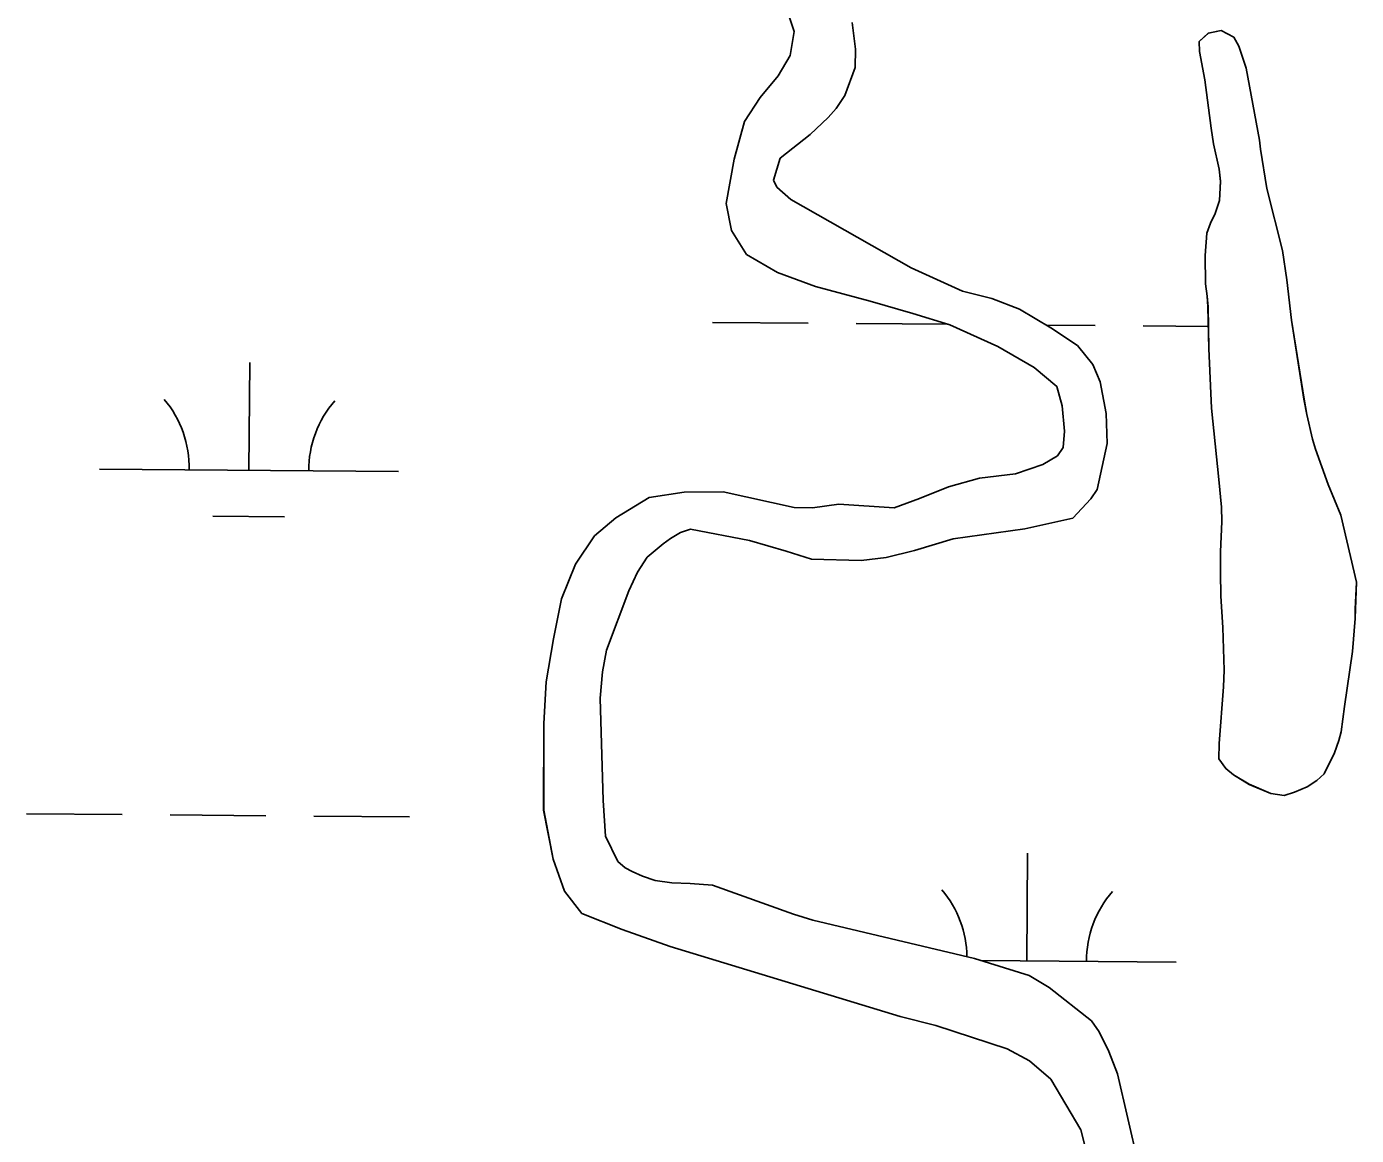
# Model space of a CAD drawing. Extents: x 3271442 to 3309282, y 752266 to 777610.
# Drawn here: x 3300769.7 to 3301214.4, y 772944 to 773314.7 of the extents above; entities that cross this region are included whole.
import ezdxf

# ---------------------------------------------------------------- set-up
doc = ezdxf.new("R2010")
doc.units = 0
for name, color, linetype in [('V-SITE-VEGE', 7, 'Continuous'), ('V-TOPO-SHOR', 7, 'Continuous'), ('V-WETL-SWMP', 7, 'Continuous')]:
    doc.layers.add(name, color=color, linetype=linetype)

msp = doc.modelspace()

# ---------------------------------------------------------------- linework, layer by layer
at = {"layer": 'V-SITE-VEGE'}
for p, q in [((3301026.38, 773313.07), (3301016.07, 773343.39)), ((3301025.02, 773305.03), (3301026.38, 773313.07)), ((3301045.83, 773316.01), (3301046.93, 773307.15)), ((3301161.79, 773309.64), (3301164.87, 773312.52)), ((3301164.87, 773312.52), (3301169.21, 773313.33)), ((3301169.21, 773313.33), (3301173.38, 773311.09)), ((3301046.93, 773307.15), (3301046.73, 773301.03)), ((3301161.91, 773306.34), (3301161.79, 773309.64)), ((3301173.38, 773311.09), (3301175.07, 773308.1)), ((3301175.07, 773308.1), (3301177.56, 773300.78)), ((3301021.01, 773298.21), (3301025.02, 773305.03)), ((3301163.68, 773296.88), (3301161.91, 773306.34)), ((3301046.73, 773301.03), (3301043.33, 773291.62)), ((3301177.56, 773300.78), (3301181.94, 773276.73)), ((3301015.05, 773291), (3301021.01, 773298.21)), ((3301165.81, 773280.69), (3301163.68, 773296.88)), ((3301009.77, 773282.99), (3301015.05, 773291)), ((3301043.33, 773291.62), (3301040.42, 773287.27)), ((3301040.42, 773287.27), (3301037.73, 773284.26)), ((3301006.28, 773270.31), (3301009.77, 773282.99)), ((3301037.73, 773284.26), (3301031.68, 773278.61)), ((3301166.64, 773275.43), (3301165.81, 773280.69)), ((3301031.68, 773278.61), (3301021.72, 773270.71)), ((3301181.94, 773276.73), (3301182.3, 773273.7)), ((3301168.51, 773267.03), (3301166.64, 773275.43)), ((3301182.3, 773273.7), (3301184.46, 773260.55)), ((3301003.68, 773255.55), (3301006.28, 773270.31)), ((3301021.72, 773270.71), (3301019.44, 773263.33)), ((3301019.44, 773263.33), (3301020.58, 773260.97)), ((3301168.91, 773262.94), (3301168.51, 773267.03)), ((3301168.6, 773256.58), (3301168.91, 773262.94)), ((3301020.58, 773260.97), (3301025.24, 773256.88)), ((3301184.46, 773260.55), (3301189.65, 773239.84)), ((3301005.45, 773246.47), (3301003.68, 773255.55)), ((3301025.24, 773256.88), (3301065.45, 773234.05)), ((3301167.16, 773252.17), (3301168.6, 773256.58)), ((3301165.55, 773248.94), (3301167.16, 773252.17)), ((3301010.45, 773238.48), (3301005.45, 773246.47)), ((3301163.79, 773238.18), (3301164.34, 773245.6)), ((3301164.34, 773245.6), (3301165.55, 773248.94)), ((3301020.76, 773232.46), (3301010.45, 773238.48)), ((3301163.98, 773228.66), (3301163.79, 773238.18)), ((3301189.65, 773239.84), (3301191.17, 773229.97)), ((3301033.48, 773227.83), (3301020.76, 773232.46)), ((3301065.45, 773234.05), (3301082.71, 773226.27)), ((3301051.75, 773222.9), (3301033.48, 773227.83)), ((3301164.51, 773224.58), (3301163.98, 773228.66)), ((3301191.17, 773229.97), (3301192.68, 773216.54)), ((3301066.08, 773218.81), (3301051.75, 773222.9)), ((3301082.71, 773226.27), (3301092.49, 773223.8)), ((3301092.49, 773223.8), (3301101.77, 773220.26)), ((3301164.76, 773221.02), (3301164.51, 773224.58)), ((3301078.44, 773214.98), (3301066.08, 773218.81)), ((3301101.77, 773220.26), (3301112.21, 773213.97)), ((3301165.1, 773207.02), (3301164.76, 773221.02)), ((3301094.51, 773207.69), (3301078.44, 773214.98)), ((3301112.21, 773213.97), (3301121.18, 773208.03)), ((3301192.68, 773216.54), (3301196.87, 773190.1)), ((3301106.65, 773200.76), (3301094.51, 773207.69)), ((3301121.18, 773208.03), (3301126.3, 773201.69)), ((3301165.9, 773187.08), (3301165.1, 773207.02)), ((3301114.21, 773194.33), (3301106.65, 773200.76)), ((3301126.3, 773201.69), (3301128.75, 773195.93)), ((3301116.05, 773187.86), (3301114.21, 773194.33)), ((3301128.75, 773195.93), (3301130.7, 773185.37)), ((3301116.83, 773179.41), (3301116.05, 773187.86)), ((3301168.42, 773163.23), (3301165.9, 773187.08)), ((3301196.87, 773190.1), (3301197.84, 773184.97)), ((3301130.7, 773185.37), (3301131.04, 773175.29)), ((3301197.84, 773184.97), (3301199.7, 773176.71)), ((3301116.35, 773174.01), (3301116.83, 773179.41)), ((3301114.49, 773171.17), (3301116.35, 773174.01)), ((3301131.04, 773175.29), (3301127.7, 773159.9)), ((3301199.7, 773176.71), (3301200.73, 773173.44)), ((3301109.54, 773168.23), (3301114.49, 773171.17)), ((3301200.73, 773173.44), (3301204.97, 773161.55)), ((3301088.31, 773163.77), (3301100.34, 773165.15)), ((3301100.34, 773165.15), (3301109.54, 773168.23)), ((3301068.32, 773156.9), (3301077.97, 773160.81)), ((3301077.97, 773160.81), (3301088.31, 773163.77)), ((3301169.26, 773154), (3301168.42, 773163.23)), ((3301204.97, 773161.55), (3301209.14, 773151.37)), ((3300966.75, 773150.4), (3300977.93, 773157.3)), ((3300977.93, 773157.3), (3300989.62, 773158.99)), ((3300989.62, 773158.99), (3301002.67, 773159.11)), ((3301002.67, 773159.11), (3301026.34, 773153.86)), ((3301059.77, 773153.84), (3301068.32, 773156.9)), ((3301125.55, 773156.77), (3301119.52, 773150.33)), ((3301127.7, 773159.9), (3301125.55, 773156.77)), ((3301026.34, 773153.86), (3301032.54, 773153.75)), ((3301032.54, 773153.75), (3301041.3, 773155.02)), ((3301041.3, 773155.02), (3301059.77, 773153.84)), ((3301169.42, 773149.25), (3301169.26, 773154)), ((3300959.61, 773144.45), (3300966.75, 773150.4)), ((3301119.52, 773150.33), (3301103.57, 773146.74)), ((3301168.96, 773139.05), (3301169.42, 773149.25)), ((3301209.14, 773151.37), (3301214.39, 773128.94)), ((3300953.24, 773134.94), (3300959.61, 773144.45)), ((3300985.07, 773143.57), (3300982.61, 773141.76)), ((3300988.32, 773145.54), (3300985.07, 773143.57)), ((3300991.74, 773146.71), (3300988.32, 773145.54)), ((3301011.39, 773142.86), (3300991.74, 773146.71)), ((3301023.73, 773139.28), (3301011.39, 773142.86)), ((3301079.51, 773143.41), (3301066.62, 773139.53)), ((3301103.57, 773146.74), (3301079.51, 773143.41)), ((3300982.61, 773141.76), (3300977.18, 773137.33)), ((3301032.19, 773136.64), (3301023.73, 773139.28)), ((3301066.62, 773139.53), (3301057.14, 773137.22)), ((3301168.93, 773132.18), (3301168.96, 773139.05)), ((3300948.57, 773123.37), (3300953.24, 773134.94)), ((3300977.18, 773137.33), (3300974.02, 773132.31)), ((3301048.8, 773136.14), (3301032.19, 773136.64)), ((3301057.14, 773137.22), (3301048.8, 773136.14)), ((3300974.02, 773132.31), (3300971.04, 773126.1)), ((3301169.06, 773124.25), (3301168.93, 773132.18)), ((3300971.04, 773126.1), (3300963.61, 773106.19)), ((3301214.39, 773128.94), (3301214.03, 773119.94)), ((3300945.91, 773110.06), (3300948.57, 773123.37)), ((3301169.68, 773113.82), (3301169.06, 773124.25)), ((3301214.01, 773116.76), (3301213.05, 773105.75)), ((3301214.03, 773119.94), (3301214.01, 773116.76)), ((3301170.16, 773099.56), (3301169.68, 773113.82)), ((3300943.46, 773095.63), (3300945.91, 773110.06)), ((3300963.61, 773106.19), (3300962.26, 773098.97)), ((3301213.05, 773105.75), (3301210.36, 773087.42)), ((3300962.26, 773098.97), (3300961.49, 773090.18)), ((3301169.95, 773094), (3301170.16, 773099.56)), ((3300942.62, 773081.73), (3300943.46, 773095.63)), ((3301168.46, 773075.04), (3301169.95, 773094)), ((3300961.49, 773090.18), (3300962.5, 773055.95)), ((3301210.36, 773087.42), (3301209.32, 773078.92)), ((3300942.62, 773052.7), (3300942.62, 773081.73)), ((3301208.5, 773075.98), (3301207.05, 773071.84)), ((3301209.32, 773078.92), (3301208.5, 773075.98)), ((3301168.37, 773069.88), (3301168.46, 773075.04)), ((3301207.05, 773071.84), (3301203.58, 773064.84)), ((3301170.73, 773066.65), (3301168.37, 773069.88)), ((3301173.31, 773064.49), (3301170.73, 773066.65)), ((3301178.58, 773061.36), (3301173.31, 773064.49)), ((3301201.15, 773062.65), (3301197.91, 773060.56)), ((3301203.58, 773064.84), (3301201.15, 773062.65)), ((3301185.82, 773058.3), (3301178.58, 773061.36)), ((3301190.2, 773057.65), (3301185.82, 773058.3)), ((3301193.74, 773058.7), (3301190.2, 773057.65)), ((3301197.91, 773060.56), (3301193.74, 773058.7)), ((3300962.5, 773055.95), (3300963.3, 773044.02)), ((3300945.77, 773036.33), (3300942.62, 773052.7)), ((3300963.3, 773044.02), (3300967.44, 773035.53)), ((3300949.56, 773025.69), (3300945.77, 773036.33)), ((3300967.44, 773035.53), (3300969.9, 773033.48)), ((3300969.9, 773033.48), (3300972.2, 773032.23)), ((3300972.2, 773032.23), (3300975.7, 773030.62)), ((3300975.7, 773030.62), (3300979.87, 773029.17)), ((3300979.87, 773029.17), (3300985.47, 773028.43)), ((3300985.47, 773028.43), (3300991.59, 773028.23)), ((3300991.59, 773028.23), (3300999.04, 773027.69)), ((3300999.04, 773027.69), (3301026.2, 773017.97)), ((3300955.35, 773018.22), (3300949.56, 773025.69)), ((3300968.91, 773012.8), (3300955.35, 773018.22)), ((3301026.2, 773017.97), (3301032.64, 773015.93)), ((3301032.64, 773015.93), (3301086.73, 773003.13)), ((3300984.92, 773007.14), (3300968.91, 773012.8)), ((3301061.88, 772983.78), (3300984.92, 773007.14)), ((3301086.73, 773003.13), (3301104.98, 772997.5)), ((3301104.98, 772997.5), (3301111.63, 772993.47)), ((3301111.63, 772993.47), (3301125.82, 772982.26)), ((3301073.73, 772980.75), (3301061.88, 772983.78)), ((3301097.64, 772972.91), (3301073.73, 772980.75)), ((3301125.82, 772982.26), (3301128.33, 772978.62)), ((3301128.33, 772978.62), (3301131.6, 772972.09)), ((3301105.12, 772968.91), (3301097.64, 772972.91)), ((3301131.6, 772972.09), (3301134.51, 772964.62)), ((3301112.17, 772962.79), (3301105.12, 772968.91)), ((3301122.2, 772945.83), (3301112.17, 772962.79)), ((3301134.51, 772964.62), (3301141.36, 772934.7)), ((3301125.95, 772931.44), (3301122.2, 772945.83))]:
    msp.add_line(p, q, dxfattribs=at)
msp.add_lwpolyline([(3301214.03, 773119.94), (3301214.01, 773116.76), (3301213.05, 773105.75), (3301210.36, 773087.42), (3301209.32, 773078.92), (3301208.5, 773075.98), (3301207.05, 773071.84), (3301203.58, 773064.84), (3301201.15, 773062.65), (3301197.91, 773060.56), (3301193.74, 773058.7), (3301190.2, 773057.65), (3301185.82, 773058.3), (3301178.58, 773061.36), (3301173.31, 773064.49), (3301170.73, 773066.65), (3301168.37, 773069.88), (3301168.46, 773075.04), (3301169.95, 773094), (3301170.16, 773099.56), (3301169.68, 773113.82), (3301169.06, 773124.25), (3301168.93, 773132.18), (3301168.96, 773139.05), (3301169.42, 773149.25), (3301169.26, 773154), (3301168.42, 773163.23), (3301165.9, 773187.08), (3301165.1, 773207.02), (3301164.76, 773221.02), (3301164.51, 773224.58), (3301163.98, 773228.66), (3301163.79, 773238.18), (3301164.34, 773245.6), (3301165.55, 773248.94), (3301167.16, 773252.17), (3301168.6, 773256.58), (3301168.91, 773262.94), (3301168.51, 773267.03), (3301166.64, 773275.43), (3301165.81, 773280.69), (3301163.68, 773296.88), (3301161.91, 773306.34), (3301161.79, 773309.64), (3301164.87, 773312.52), (3301169.21, 773313.33), (3301173.38, 773311.09), (3301175.07, 773308.1), (3301177.56, 773300.78), (3301181.94, 773276.73), (3301182.3, 773273.7), (3301184.46, 773260.55), (3301189.65, 773239.84), (3301191.17, 773229.97), (3301192.68, 773216.54), (3301196.87, 773190.1), (3301197.84, 773184.97), (3301199.7, 773176.71), (3301200.73, 773173.44), (3301204.97, 773161.55), (3301209.14, 773151.37), (3301214.39, 773128.94)], close=True, dxfattribs=at)
at = {"layer": 'V-TOPO-SHOR'}
msp.add_lwpolyline([(3301214.03, 773119.94), (3301214.01, 773116.76), (3301213.05, 773105.75), (3301210.36, 773087.42), (3301209.32, 773078.92), (3301208.5, 773075.98), (3301207.05, 773071.84), (3301203.58, 773064.84), (3301201.14, 773062.65), (3301197.91, 773060.56), (3301193.74, 773058.7), (3301190.2, 773057.65), (3301185.82, 773058.3), (3301178.58, 773061.36), (3301173.31, 773064.49), (3301170.73, 773066.65), (3301168.37, 773069.88), (3301168.46, 773075.04), (3301169.95, 773094), (3301170.16, 773099.56), (3301169.68, 773113.82), (3301169.06, 773124.25), (3301168.93, 773132.18), (3301168.96, 773139.05), (3301169.42, 773149.25), (3301169.26, 773154), (3301168.42, 773163.23), (3301165.9, 773187.08), (3301165.1, 773207.02), (3301164.76, 773221.02), (3301164.51, 773224.58), (3301163.98, 773228.66), (3301163.79, 773238.18), (3301164.34, 773245.6), (3301165.55, 773248.94), (3301167.16, 773252.17), (3301168.6, 773256.58), (3301168.91, 773262.94), (3301168.51, 773267.03), (3301166.64, 773275.43), (3301165.81, 773280.69), (3301163.68, 773296.88), (3301161.91, 773306.34), (3301161.79, 773309.64), (3301164.87, 773312.52), (3301169.21, 773313.33), (3301173.38, 773311.09), (3301175.07, 773308.1), (3301177.56, 773300.78), (3301181.94, 773276.73), (3301182.3, 773273.7), (3301184.46, 773260.55), (3301189.65, 773239.84), (3301191.17, 773229.97), (3301192.68, 773216.54), (3301196.87, 773190.1), (3301197.84, 773184.97), (3301199.7, 773176.71), (3301200.73, 773173.44), (3301204.97, 773161.55), (3301209.14, 773151.37), (3301214.39, 773128.94), (3301214.03, 773119.94)], dxfattribs=at)
at = {"layer": 'V-WETL-SWMP'}
for p, q in [((3301026.38, 773313.07), (3301016.07, 773343.39)), ((3301025.02, 773305.03), (3301026.38, 773313.07)), ((3301045.83, 773316.01), (3301046.93, 773307.15)), ((3301161.8, 773309.65), (3301164.88, 773312.53)), ((3301164.88, 773312.53), (3301169.21, 773313.33)), ((3301169.21, 773313.33), (3301173.39, 773311.09)), ((3301046.93, 773307.15), (3301046.73, 773301.03)), ((3301161.91, 773306.35), (3301161.8, 773309.65)), ((3301173.39, 773311.09), (3301175.07, 773308.11)), ((3301175.07, 773308.11), (3301177.57, 773300.79)), ((3301021.01, 773298.21), (3301025.02, 773305.03)), ((3301163.68, 773296.89), (3301161.91, 773306.35)), ((3301046.73, 773301.03), (3301043.33, 773291.62)), ((3301177.57, 773300.79), (3301181.94, 773276.74)), ((3301015.05, 773291), (3301021.01, 773298.21)), ((3301165.81, 773280.69), (3301163.68, 773296.89)), ((3301009.77, 773282.99), (3301015.05, 773291)), ((3301043.33, 773291.62), (3301040.42, 773287.27)), ((3301040.42, 773287.27), (3301037.73, 773284.26)), ((3301006.28, 773270.31), (3301009.77, 773282.99)), ((3301037.73, 773284.26), (3301031.68, 773278.61)), ((3301166.65, 773275.43), (3301165.81, 773280.69)), ((3301031.68, 773278.61), (3301021.72, 773270.71)), ((3301181.94, 773276.74), (3301182.31, 773273.71)), ((3301168.51, 773267.03), (3301166.65, 773275.43)), ((3301182.31, 773273.71), (3301184.47, 773260.56)), ((3301003.68, 773255.55), (3301006.28, 773270.31)), ((3301021.72, 773270.71), (3301019.44, 773263.33)), ((3301019.44, 773263.33), (3301020.58, 773260.98)), ((3301168.92, 773262.95), (3301168.51, 773267.03)), ((3301168.6, 773256.59), (3301168.92, 773262.95)), ((3301020.58, 773260.98), (3301025.24, 773256.88)), ((3301184.47, 773260.56), (3301189.66, 773239.84)), ((3301005.45, 773246.47), (3301003.68, 773255.55)), ((3301025.24, 773256.88), (3301065.45, 773234.05)), ((3301167.16, 773252.18), (3301168.6, 773256.59)), ((3301165.55, 773248.95), (3301167.16, 773252.18)), ((3301010.45, 773238.48), (3301005.45, 773246.47)), ((3301163.8, 773238.18), (3301164.34, 773245.61)), ((3301164.34, 773245.61), (3301165.55, 773248.95)), ((3301020.76, 773232.46), (3301010.45, 773238.48)), ((3301163.98, 773228.67), (3301163.8, 773238.18)), ((3301189.66, 773239.84), (3301191.18, 773229.98)), ((3301033.48, 773227.83), (3301020.76, 773232.46)), ((3301065.45, 773234.05), (3301082.71, 773226.27)), ((3301051.75, 773222.9), (3301033.48, 773227.83)), ((3301164.52, 773224.59), (3301163.98, 773228.67)), ((3301191.18, 773229.98), (3301192.68, 773216.54)), ((3301066.08, 773218.81), (3301051.75, 773222.9)), ((3301082.71, 773226.27), (3301092.49, 773223.8)), ((3301092.49, 773223.8), (3301101.77, 773220.26)), ((3301164.77, 773221.03), (3301164.52, 773224.59)), ((3301078.44, 773214.99), (3301066.08, 773218.81)), ((3301101.77, 773220.26), (3301112.21, 773213.97)), ((3301165.1, 773207.02), (3301164.77, 773221.03)), ((3300999.06, 773215.81), (3301031.06, 773215.54)), ((3301047.06, 773215.41), (3301077.88, 773215.16)), ((3301094.51, 773207.69), (3301078.44, 773214.99)), ((3301110.7, 773214.88), (3301127.05, 773214.75)), ((3301112.21, 773213.97), (3301121.17, 773208.03)), ((3301143.05, 773214.62), (3301164.93, 773214.44)), ((3301192.68, 773216.54), (3301196.88, 773190.1)), ((3301106.65, 773200.76), (3301094.51, 773207.69)), ((3301121.17, 773208.03), (3301126.3, 773201.69)), ((3301165.9, 773187.08), (3301165.1, 773207.02)), ((3300844.06, 773166.34), (3300844.35, 773202.34)), ((3301114.2, 773194.33), (3301106.65, 773200.76)), ((3301126.3, 773201.69), (3301128.75, 773195.93)), ((3301116.05, 773187.86), (3301114.2, 773194.33)), ((3301128.75, 773195.93), (3301130.7, 773185.37)), ((3301116.82, 773179.41), (3301116.05, 773187.86)), ((3301168.42, 773163.24), (3301165.9, 773187.08)), ((3301196.88, 773190.1), (3301197.84, 773184.98)), ((3301130.7, 773185.37), (3301131.04, 773175.29)), ((3301197.84, 773184.98), (3301199.7, 773176.71)), ((3301116.35, 773174.01), (3301116.82, 773179.41)), ((3301114.49, 773171.17), (3301116.35, 773174.01)), ((3301131.04, 773175.29), (3301127.7, 773159.9)), ((3301199.7, 773176.71), (3301200.74, 773173.44)), ((3301109.53, 773168.23), (3301114.49, 773171.17)), ((3301200.74, 773173.44), (3301204.97, 773161.55)), ((3300794.06, 773166.75), (3300894.05, 773165.93)), ((3301088.31, 773163.77), (3301100.34, 773165.15)), ((3301100.34, 773165.15), (3301109.53, 773168.23)), ((3301068.31, 773156.9), (3301077.97, 773160.81)), ((3301077.97, 773160.81), (3301088.31, 773163.77)), ((3301169.26, 773154.01), (3301168.42, 773163.24)), ((3301204.97, 773161.55), (3301209.15, 773151.38)), ((3300966.74, 773150.4), (3300977.93, 773157.3)), ((3300977.93, 773157.3), (3300989.62, 773159)), ((3300989.62, 773159), (3301002.67, 773159.11)), ((3301002.67, 773159.11), (3301026.33, 773153.86)), ((3301059.77, 773153.84), (3301068.31, 773156.9)), ((3301125.55, 773156.77), (3301119.52, 773150.33)), ((3301127.7, 773159.9), (3301125.55, 773156.77)), ((3301026.33, 773153.86), (3301032.53, 773153.75)), ((3301032.53, 773153.75), (3301041.3, 773155.02)), ((3301041.3, 773155.02), (3301059.77, 773153.84)), ((3301169.42, 773149.25), (3301169.26, 773154.01)), ((3300831.93, 773151.01), (3300855.93, 773150.81)), ((3300959.6, 773144.45), (3300966.74, 773150.4)), ((3301119.52, 773150.33), (3301103.57, 773146.74)), ((3301168.97, 773139.06), (3301169.42, 773149.25)), ((3301209.15, 773151.38), (3301214.39, 773128.94)), ((3300953.23, 773134.94), (3300959.6, 773144.45)), ((3300985.07, 773143.57), (3300982.61, 773141.76)), ((3300988.32, 773145.54), (3300985.07, 773143.57)), ((3300991.74, 773146.71), (3300988.32, 773145.54)), ((3301011.39, 773142.86), (3300991.74, 773146.71)), ((3301023.73, 773139.28), (3301011.39, 773142.86)), ((3301079.51, 773143.41), (3301066.62, 773139.53)), ((3301103.57, 773146.74), (3301079.51, 773143.41)), ((3300982.61, 773141.76), (3300977.18, 773137.33)), ((3301032.19, 773136.65), (3301023.73, 773139.28)), ((3301066.62, 773139.53), (3301057.14, 773137.22)), ((3301168.93, 773132.18), (3301168.97, 773139.06)), ((3300948.57, 773123.37), (3300953.23, 773134.94)), ((3300977.18, 773137.33), (3300974.02, 773132.31)), ((3301048.81, 773136.14), (3301032.19, 773136.65)), ((3301057.14, 773137.22), (3301048.81, 773136.14)), ((3300974.02, 773132.31), (3300971.04, 773126.1)), ((3301169.07, 773124.25), (3301168.93, 773132.18)), ((3300971.04, 773126.1), (3300963.61, 773106.19)), ((3301214.39, 773128.94), (3301214.04, 773119.94)), ((3300945.91, 773110.06), (3300948.57, 773123.37)), ((3301169.68, 773113.83), (3301169.07, 773124.25)), ((3301214.01, 773116.77), (3301213.06, 773105.76)), ((3301214.04, 773119.94), (3301214.01, 773116.77)), ((3301170.16, 773099.56), (3301169.68, 773113.83)), ((3300943.46, 773095.63), (3300945.91, 773110.06)), ((3300963.61, 773106.19), (3300962.26, 773098.97)), ((3301213.06, 773105.76), (3301210.36, 773087.42)), ((3300962.26, 773098.97), (3300961.49, 773090.18)), ((3301169.95, 773094), (3301170.16, 773099.56)), ((3300942.62, 773081.73), (3300943.46, 773095.63)), ((3301168.47, 773075.04), (3301169.95, 773094)), ((3300961.49, 773090.18), (3300962.5, 773055.95)), ((3301210.36, 773087.42), (3301209.33, 773078.93)), ((3300942.61, 773052.7), (3300942.62, 773081.73)), ((3301208.5, 773075.99), (3301207.05, 773071.84)), ((3301209.33, 773078.93), (3301208.5, 773075.99)), ((3301168.38, 773069.88), (3301168.47, 773075.04)), ((3301207.05, 773071.84), (3301203.58, 773064.85)), ((3301170.73, 773066.66), (3301168.38, 773069.88)), ((3301173.32, 773064.5), (3301170.73, 773066.66)), ((3301178.58, 773061.37), (3301173.32, 773064.5)), ((3301201.15, 773062.65), (3301197.91, 773060.56)), ((3301203.58, 773064.85), (3301201.15, 773062.65)), ((3301185.82, 773058.3), (3301178.58, 773061.37)), ((3301190.21, 773057.66), (3301185.82, 773058.3)), ((3301193.74, 773058.7), (3301190.21, 773057.66)), ((3301197.91, 773060.56), (3301193.74, 773058.7)), ((3300962.5, 773055.95), (3300963.3, 773044.02)), ((3300769.7, 773051.52), (3300801.7, 773051.25)), ((3300817.7, 773051.12), (3300849.7, 773050.86)), ((3300865.7, 773050.72), (3300897.69, 773050.46)), ((3300945.77, 773036.33), (3300942.61, 773052.7)), ((3300963.3, 773044.02), (3300967.44, 773035.53)), ((3300949.55, 773025.69), (3300945.77, 773036.33)), ((3301104.15, 773002.33), (3301104.44, 773038.33)), ((3300967.44, 773035.53), (3300969.9, 773033.48)), ((3300969.9, 773033.48), (3300972.2, 773032.23)), ((3300972.2, 773032.23), (3300975.7, 773030.62)), ((3300975.7, 773030.62), (3300979.87, 773029.17)), ((3300979.87, 773029.17), (3300985.47, 773028.43)), ((3300985.47, 773028.43), (3300991.59, 773028.23)), ((3300991.59, 773028.23), (3300999.05, 773027.69)), ((3300999.05, 773027.69), (3301026.2, 773017.97)), ((3300955.35, 773018.22), (3300949.55, 773025.69)), ((3300968.91, 773012.8), (3300955.35, 773018.22)), ((3301026.2, 773017.97), (3301032.64, 773015.93)), ((3301032.64, 773015.93), (3301086.73, 773003.13)), ((3300984.92, 773007.14), (3300968.91, 773012.8)), ((3301061.88, 772983.78), (3300984.92, 773007.14)), ((3301086.73, 773003.13), (3301104.98, 772997.5)), ((3301088.93, 773002.45), (3301154.15, 773001.92)), ((3301104.98, 772997.5), (3301111.63, 772993.47)), ((3301111.63, 772993.47), (3301125.82, 772982.26)), ((3301073.73, 772980.75), (3301061.88, 772983.78)), ((3301097.64, 772972.9), (3301073.73, 772980.75)), ((3301125.82, 772982.26), (3301128.33, 772978.62)), ((3301128.33, 772978.62), (3301131.6, 772972.09)), ((3301105.12, 772968.91), (3301097.64, 772972.9)), ((3301131.6, 772972.09), (3301134.51, 772964.62)), ((3301112.17, 772962.79), (3301105.12, 772968.91)), ((3301122.2, 772945.83), (3301112.17, 772962.79)), ((3301134.51, 772964.62), (3301141.36, 772934.7)), ((3301125.95, 772931.44), (3301122.2, 772945.83))]:
    msp.add_line(p, q, dxfattribs=at)
for centre, start, end in [((3300788.82, 773167.27), 358.7563, 40.2999), ((3300899.3, 773166.36), 138.7563, 180.2999), ((3301048.91, 773003.26), 0.7851, 40.2999), ((3301159.39, 773002.35), 138.7563, 180.2999)]:
    msp.add_arc(centre, 35.25, start, end, dxfattribs=at)

doc.saveas('drawing.dxf')
